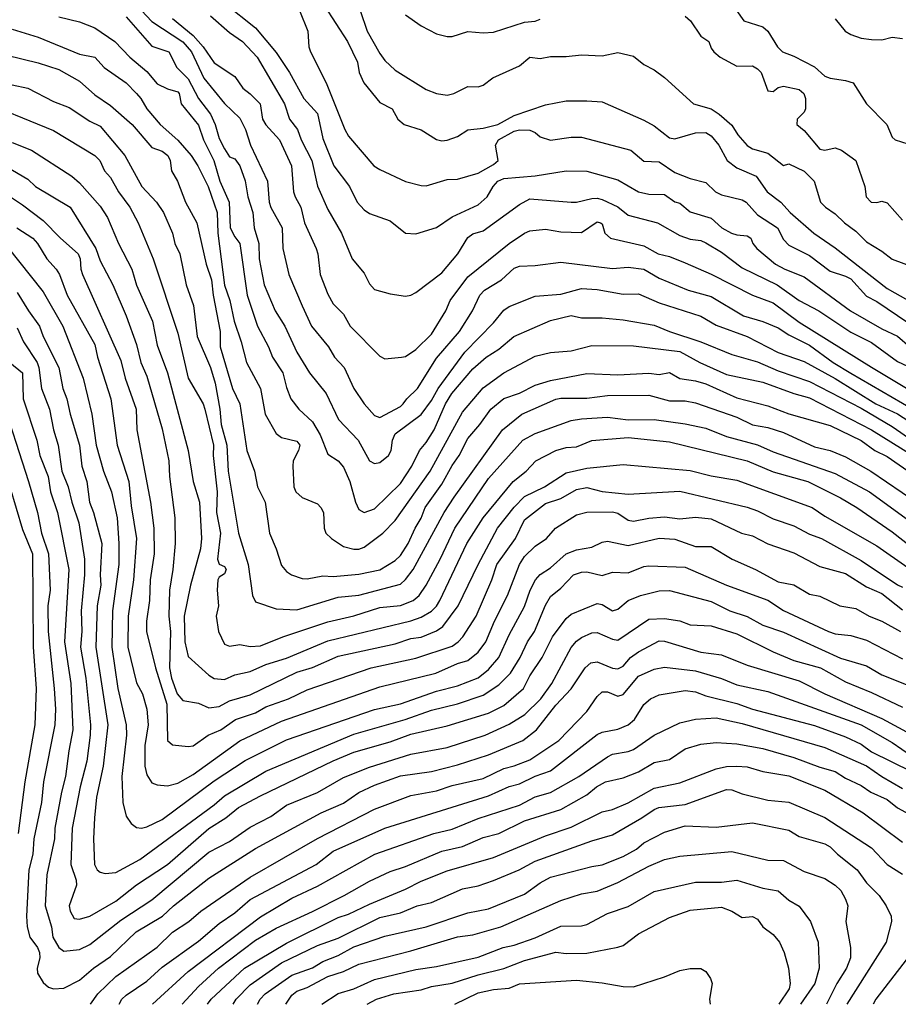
# Model space of a CAD drawing. Header units: metres. Extents: x -46681 to -43747, y -240911 to -237677.
# Tile 391 of 656: x -43875 to -43790, y -240911 to -240815. Entities that reach past the tile are written whole.
import ezdxf

# ---------------------------------------------------------------- set-up
doc = ezdxf.new("R2010")
doc.units = ezdxf.units.M
doc.layers.add('CONTOUR_INDEX', color=1, linetype='Continuous')
doc.layers.add('CONTOUR_INTER', color=3, linetype='Continuous')

msp = doc.modelspace()

# ---------------------------------------------------------------- linework, layer by layer
at = {"layer": 'CONTOUR_INDEX'}
for points, elevation in [([(-43847.838, -240814.52), (-43847.023, -240816.52), (-43846.949, -240818.02), (-43846.77, -240818.52), (-43845.264, -240821.52), (-43843.477, -240826.02), (-43843.095, -240826.649), (-43840.672, -240829.52), (-43840.095, -240829.892), (-43837.595, -240831.025), (-43836.095, -240831.428), (-43835.595, -240831.44), (-43833.595, -240830.854), (-43832.595, -240830.825), (-43830.595, -240830.227), (-43829.095, -240829.384), (-43828.666, -240829.02), (-43828.913, -240827.52), (-43828.621, -240827.02), (-43827.095, -240826.181), (-43826.595, -240826.058), (-43825.595, -240826.076), (-43825.095, -240826.3), (-43824.595, -240826.717), (-43823.595, -240827.051), (-43821.595, -240826.758), (-43820.595, -240826.77), (-43815.839, -240828.02), (-43814.595, -240829.059), (-43813.095, -240829.129), (-43811.595, -240830.177), (-43810.095, -240830.76), (-43808.595, -240831.132), (-43807.67, -240832.02), (-43807.095, -240832.312), (-43805.095, -240832.8), (-43804.697, -240833.02), (-43803.595, -240834.241), (-43801.678, -240835.52), (-43801.095, -240836.643), (-43800.595, -240837.195), (-43798.595, -240838.172), (-43796.595, -240839.686), (-43795.095, -240840.17), (-43794.595, -240840.452), (-43793.095, -240842.117), (-43792.095, -240842.635), (-43787.095, -240846.021)], 90), ([(-43864.595, -240815.127), (-43862.095, -240817.951), (-43860.458, -240818.52), (-43859.701, -240820.02), (-43858.595, -240821.12), (-43857.595, -240823.03), (-43856.446, -240824.52), (-43855.984, -240825.52), (-43855.595, -240826.895), (-43855.095, -240827.88), (-43854.595, -240828.665), (-43854.095, -240828.846), (-43853.595, -240829.519), (-43853.095, -240830.97), (-43852.827, -240832.52), (-43852.357, -240834.02), (-43852.204, -240835.52), (-43851.763, -240837.02), (-43851.734, -240838.52), (-43851.258, -240841.02), (-43850.183, -240843.52), (-43849.244, -240845.02), (-43848.095, -240847.538), (-43846.871, -240849.52), (-43845.258, -240851.52), (-43844.074, -240854.02), (-43842.176, -240856.02), (-43841.095, -240858.023), (-43840.595, -240858.275), (-43840.095, -240858.177), (-43839.26, -240857.52), (-43838.976, -240857.02), (-43838.874, -240856.02), (-43838.595, -240855.419), (-43836.095, -240853.542), (-43835.095, -240852.177), (-43834.444, -240851.02), (-43831.887, -240847.52), (-43829.095, -240844.679), (-43828.095, -240843.474), (-43827.595, -240843.103), (-43825.095, -240842.112), (-43822.595, -240841.926), (-43820.595, -240841.384), (-43819.095, -240841.462), (-43816.595, -240841.906), (-43815.095, -240841.903), (-43813.095, -240842.75), (-43809.095, -240844.048), (-43807.595, -240844.924), (-43804.596, -240846.02), (-43801.595, -240847.544), (-43799.095, -240848.434), (-43796.095, -240850.075), (-43792.181, -240852.52), (-43790.095, -240853.492), (-43783.595, -240857.712)], 95), ([(-43796.095, -240815.321), (-43795.153, -240816.52), (-43794.595, -240816.831), (-43793.595, -240817.2), (-43792.595, -240817.333), (-43791.595, -240817.361), (-43790.595, -240817.102), (-43789.595, -240817.209)], 85), ([(-43879.2, -240823.02), (-43871.595, -240826.109), (-43867.619, -240828.52), (-43867.132, -240829.02), (-43866.673, -240830.02), (-43866.095, -240830.65), (-43865.331, -240832.02), (-43864.222, -240833.52), (-43863.423, -240835.02), (-43861.98, -240838.52), (-43859.595, -240845.675), (-43858.586, -240850.02), (-43857.144, -240852.52), (-43856.98, -240853.02), (-43856.155, -240856.52), (-43856.189, -240857.52), (-43855.805, -240861.02), (-43855.854, -240863.02), (-43855.467, -240865.02), (-43855.748, -240867.52), (-43855.595, -240867.987), (-43855.095, -240868.219), (-43854.911, -240868.52), (-43855.095, -240868.924), (-43855.595, -240869.255), (-43855.722, -240869.52), (-43855.805, -240870.52), (-43855.658, -240872.02), (-43855.89, -240873.02), (-43855.66, -240874.52), (-43855.095, -240875.716), (-43854.595, -240875.927), (-43853.595, -240875.766), (-43852.595, -240875.964), (-43851.595, -240875.888), (-43849.452, -240875.02), (-43845.095, -240873.585), (-43842.595, -240872.995), (-43840.095, -240872.175), (-43838.095, -240872.011), (-43836.861, -240871.52), (-43836.279, -240871.02), (-43835.602, -240870.02), (-43834.258, -240867.52), (-43832.843, -240864.52), (-43829.595, -240859.734), (-43826.26, -240856.02), (-43825.095, -240855.38), (-43821.595, -240854.138), (-43820.595, -240853.957), (-43818.095, -240853.79), (-43816.095, -240854.053), (-43813.595, -240854.014), (-43810.595, -240854.443), (-43808.595, -240854.866), (-43806.595, -240855.665), (-43803.595, -240856.486), (-43802.095, -240857.142), (-43796.095, -240859.246), (-43792.8, -240861.02), (-43788.671, -240864.02)], 100), ([(-43876.095, -240837.293), (-43872.595, -240841.679), (-43870.707, -240845.02), (-43868.727, -240850.02), (-43867.901, -240853.52), (-43867.475, -240856.52), (-43866.771, -240859.02), (-43865.995, -240861.02), (-43865.464, -240863.52), (-43865.283, -240866.02), (-43865.303, -240868.02), (-43865.912, -240872.52), (-43865.961, -240876.02), (-43865.384, -240880.02), (-43864.568, -240883.52), (-43864.549, -240884.52), (-43864.987, -240888.52), (-43864.919, -240891.02), (-43864.595, -240892.333), (-43864.095, -240893.044), (-43863.595, -240893.429), (-43863.095, -240893.52), (-43862.595, -240893.391), (-43861.095, -240892.667), (-43856.095, -240888.935), (-43853.095, -240886.964), (-43849.095, -240884.979), (-43840.595, -240882.033), (-43838.095, -240881.494), (-43834.595, -240880.279), (-43832.595, -240879.764), (-43830.595, -240878.976), (-43829.595, -240878.175), (-43828.573, -240877.02), (-43827.595, -240874.838), (-43826.095, -240872.099), (-43825.577, -240870.52), (-43825.054, -240869.52), (-43824.595, -240868.995), (-43823.595, -240868.355), (-43822.095, -240866.99), (-43821.095, -240866.631), (-43819.595, -240866.373), (-43818.595, -240865.866), (-43818.095, -240865.773), (-43816.095, -240866.205), (-43813.095, -240865.481), (-43811.595, -240865.596), (-43809.595, -240866.3), (-43808.095, -240866.286), (-43806.059, -240867.52), (-43803.803, -240868.52), (-43801.595, -240869.714), (-43800.095, -240870.005), (-43798.595, -240870.892), (-43797.595, -240871.081), (-43795.651, -240872.02), (-43794.095, -240872.296), (-43792.815, -240873.02), (-43791.595, -240873.506), (-43789.797, -240874.52)], 105), ([(-43875.815, -240860.52), (-43874.595, -240864.666), (-43873.644, -240867.02), (-43873.564, -240876.02), (-43873.289, -240880.02), (-43873.418, -240883.52), (-43874.383, -240889.02), (-43875.012, -240894.02)], 110), ([(-43868.036, -240910.52), (-43867.33, -240909.52), (-43865.595, -240907.836), (-43861.595, -240904.994), (-43860.095, -240903.553), (-43858.544, -240902.52), (-43857.363, -240901.52), (-43852.595, -240898.222), (-43846.095, -240894.509), (-43840.595, -240891.679), (-43837.095, -240890.338), (-43834.595, -240889.892), (-43833.095, -240889.369), (-43830.095, -240888.701), (-43828.095, -240887.738), (-43827.095, -240887.498), (-43825.595, -240886.918), (-43822.803, -240885.02), (-43820.095, -240882.249), (-43819.095, -240880.78), (-43818.595, -240880.344), (-43818.095, -240880.339), (-43817.095, -240880.746), (-43816.595, -240880.593), (-43815.095, -240878.809), (-43813.595, -240878.138), (-43812.595, -240877.961), (-43809.595, -240878.303), (-43807.095, -240879.054), (-43805.595, -240879.646), (-43802.595, -240880.289), (-43793.594, -240883.52), (-43790.595, -240885.233), (-43788.723, -240886.52)], 110), ([(-43854.252, -240910.52), (-43853.947, -240910.02), (-43852.595, -240908.653), (-43849.595, -240906.527), (-43846.095, -240904.835), (-43844.095, -240904.124), (-43840.095, -240902.127), (-43838.095, -240901.69), (-43836.492, -240901.02), (-43835.095, -240900.67), (-43832.095, -240899.368), (-43830.595, -240899.066), (-43829.095, -240898.563), (-43826.621, -240897.52), (-43825.095, -240896.701), (-43819.595, -240894.731), (-43817.595, -240894.156), (-43814.775, -240892.52), (-43813.595, -240891.686), (-43813.147, -240891.52), (-43810.595, -240891.221), (-43806.595, -240889.76), (-43806.095, -240889.787), (-43805.095, -240890.196), (-43802.595, -240890.808), (-43800.595, -240890.979), (-43797.095, -240892.481), (-43792.595, -240895.396), (-43791.095, -240896.999), (-43789.595, -240897.953)], 115), ([(-43788.706, -240905.52), (-43792.167, -240910.02), (-43792.433, -240910.52)], 115), ([(-43832.833, -240910.52), (-43830.595, -240909.396), (-43829.095, -240909.077), (-43827.595, -240908.952), (-43826.595, -240908.558), (-43821.095, -240908.186), (-43818.595, -240908.444), (-43816.595, -240908.809), (-43815.595, -240908.816), (-43812.595, -240907.869), (-43811.095, -240907.248), (-43810.095, -240907.053), (-43809.095, -240907.069), (-43808.595, -240907.351), (-43808.158, -240908.02), (-43807.978, -240908.52), (-43808.254, -240910.02), (-43808.176, -240910.52)], 120)]:
    msp.add_lwpolyline(points, dxfattribs=dict(at, elevation=elevation))
at = {"layer": 'CONTOUR_INTER'}
for points, elevation in [([(-43863.595, -240814.004), (-43862.095, -240815.585), (-43859.095, -240817.542), (-43858.273, -240818.52), (-43857.095, -240821.069), (-43855.095, -240823.508), (-43853.595, -240824.916), (-43853.066, -240826.02), (-43852.571, -240827.52), (-43850.928, -240831.02), (-43850.774, -240833.02), (-43850.595, -240833.559), (-43849.514, -240835.52), (-43849.46, -240837.52), (-43848.861, -240840.02), (-43847.595, -240843.052), (-43846.67, -240845.02), (-43845.028, -240847.02), (-43844.459, -240848.02), (-43843.52, -240849.02), (-43842.588, -240851.02), (-43841.595, -240852.506), (-43840.595, -240853.635), (-43840.095, -240853.821), (-43838.095, -240852.774), (-43837.829, -240852.52), (-43837.482, -240852.02), (-43836.454, -240851.02), (-43834.595, -240848.097), (-43832.398, -240845.52), (-43831.146, -240843.52), (-43830.414, -240842.02), (-43829.986, -240841.52), (-43828.346, -240840.52), (-43827.095, -240839.394), (-43826.595, -240839.204), (-43825.095, -240839.161), (-43822.595, -240838.817), (-43817.595, -240839.449), (-43816.095, -240839.308), (-43814.595, -240839.517), (-43813.095, -240840.376), (-43810.31, -240841.52), (-43808.095, -240842.135), (-43804.946, -240844.02), (-43803.095, -240844.546), (-43801.595, -240845.16), (-43800.595, -240845.834), (-43798.595, -240846.862), (-43796.283, -240848.52), (-43794.595, -240849.558), (-43785.595, -240854.775)], 94), ([(-43855.095, -240813.818), (-43852.095, -240816.184), (-43850.095, -240818.574), (-43848.816, -240820.52), (-43847.434, -240823.02), (-43846.095, -240824.474), (-43845.595, -240826.884), (-43844.513, -240829.52), (-43843.013, -240831.52), (-43842.281, -240833.02), (-43841.595, -240833.771), (-43841.095, -240834.115), (-43839.095, -240834.839), (-43837.595, -240836.014), (-43836.595, -240836.105), (-43834.595, -240835.484), (-43833.095, -240834.441), (-43830.595, -240833.293), (-43829.721, -240832.52), (-43829.15, -240831.52), (-43828.699, -240831.02), (-43828.095, -240830.737), (-43825.095, -240830.489), (-43822.095, -240830.003), (-43820.095, -240830.049), (-43817.095, -240830.888), (-43815.095, -240832.046), (-43814.095, -240832.269), (-43812.595, -240832.303), (-43811.595, -240832.999), (-43811.095, -240833.141), (-43810.095, -240833.971), (-43808.095, -240834.575), (-43807.04, -240835.52), (-43806.124, -240836.02), (-43805.595, -240836.195), (-43804.595, -240836.28), (-43804.24, -240836.52), (-43804.073, -240837.02), (-43803.68, -240837.52), (-43801.883, -240839.02), (-43800.971, -240839.52), (-43799.095, -240840.235), (-43794.631, -240843.52), (-43791.595, -240845.253), (-43790.095, -240845.965), (-43788.893, -240847.02)], 91), ([(-43845.46, -240814.02), (-43843.191, -240817.52), (-43842.243, -240819.52), (-43842.066, -240820.52), (-43841.624, -240821.52), (-43840.095, -240823.39), (-43838.88, -240824.02), (-43838.334, -240825.02), (-43837.728, -240825.52), (-43836.095, -240826.047), (-43834.595, -240826.981), (-43834.095, -240827.102), (-43833.595, -240827.049), (-43832.595, -240826.686), (-43831.595, -240826.053), (-43830.095, -240825.887), (-43828.685, -240825.52), (-43827.095, -240824.665), (-43824.095, -240823.623), (-43822.095, -240823.253), (-43820.095, -240823.256), (-43818.595, -240823.354), (-43814.595, -240825.099), (-43813.595, -240825.647), (-43812.095, -240826.815), (-43811.595, -240826.928), (-43809.595, -240826.328), (-43808.595, -240826.306), (-43808.095, -240826.634), (-43807.33, -240827.52), (-43806.539, -240829.02), (-43805.595, -240829.702), (-43803.72, -240830.52), (-43802.672, -240832.02), (-43801.362, -240833.02), (-43800.452, -240834.02), (-43798.167, -240836.02), (-43796.095, -240837.438), (-43791.095, -240841.365), (-43785.095, -240844.745)], 89), ([(-43856.425, -240815.02), (-43854.595, -240816.639), (-43853.361, -240817.52), (-43851.936, -240819.02), (-43849.298, -240823.52), (-43848.809, -240825.02), (-43848.029, -240826.02), (-43847.682, -240827.02), (-43846.642, -240829.02), (-43846.095, -240831.487), (-43845.095, -240833.747), (-43843.776, -240836.02), (-43842.74, -240838.52), (-43841.595, -240839.89), (-43841.095, -240840.934), (-43840.595, -240841.454), (-43839.095, -240841.902), (-43837.595, -240842.109), (-43837.095, -240842.03), (-43836.595, -240841.766), (-43834.095, -240839.87), (-43832.565, -240838.02), (-43831.595, -240836.455), (-43831.095, -240836.107), (-43830.095, -240835.801), (-43826.595, -240833.264), (-43825.595, -240832.727), (-43821.595, -240833.033), (-43821.095, -240833.035), (-43819.595, -240832.675), (-43819.095, -240832.637), (-43818.595, -240832.777), (-43817.095, -240833.492), (-43816.095, -240834.273), (-43813.264, -240835.02), (-43811.095, -240836.257), (-43810.095, -240836.594), (-43809.095, -240836.727), (-43808.595, -240836.977), (-43807.095, -240837.856), (-43805.095, -240839.389), (-43801.692, -240841.02), (-43799.595, -240842.526), (-43797.688, -240843.52), (-43794.595, -240845.58), (-43792.595, -240846.592), (-43790.095, -240848.409), (-43788.095, -240849.369)], 92), ([(-43841.988, -240814.52), (-43841.291, -240816.52), (-43840.095, -240818.672), (-43839.595, -240819.343), (-43838.595, -240820.282), (-43835.595, -240822.143), (-43834.595, -240822.547), (-43833.595, -240822.704), (-43832.923, -240822.52), (-43831.595, -240821.856), (-43830.595, -240821.906), (-43830.095, -240821.74), (-43829.157, -240821.02), (-43826.595, -240819.858), (-43825.595, -240819.028), (-43824.595, -240819.155), (-43823.595, -240818.976), (-43822.095, -240818.971), (-43820.595, -240818.799), (-43818.595, -240818.882), (-43817.095, -240818.583), (-43815.595, -240818.92), (-43814.595, -240819.749), (-43813.595, -240820.257), (-43812.595, -240820.981), (-43809.803, -240823.52), (-43808.095, -240824.008), (-43807.306, -240824.52), (-43806.095, -240825.586), (-43805.491, -240826.52), (-43804.595, -240827.574), (-43804.095, -240827.895), (-43802.595, -240828.287), (-43801.095, -240829.483), (-43800.595, -240829.327), (-43799.095, -240830.045), (-43798.142, -240831.02), (-43797.514, -240833.02), (-43797.047, -240833.52), (-43796.095, -240834.147), (-43795.205, -240835.02), (-43794.095, -240835.845), (-43793.095, -240836.878), (-43791.595, -240837.766), (-43790.595, -240838.555), (-43788.595, -240839.278)], 88), ([(-43837.595, -240814.948), (-43836.095, -240815.985), (-43834.595, -240816.784), (-43833.595, -240817.035), (-43833.095, -240817.034), (-43831.595, -240816.562), (-43830.095, -240816.682), (-43829.095, -240816.611), (-43826.095, -240815.66), (-43825.095, -240815.535), (-43824.595, -240815.349)], 87), ([(-43810.595, -240815.068), (-43810.074, -240815.52), (-43809.095, -240816.99), (-43808.308, -240817.52), (-43808.095, -240818.147), (-43807.823, -240818.52), (-43807.209, -240819.02), (-43805.595, -240819.911), (-43804.095, -240819.853), (-43803.595, -240820.137), (-43803.244, -240820.52), (-43802.595, -240822.286), (-43802.095, -240822.351), (-43801.595, -240821.947), (-43801.095, -240821.827), (-43799.595, -240822.142), (-43799.127, -240822.52), (-43798.969, -240823.02), (-43798.968, -240824.02), (-43799.095, -240824.348), (-43799.768, -240825.02), (-43799.795, -240825.52), (-43799.095, -240826.097), (-43797.595, -240827.914), (-43797.095, -240828.023), (-43796.095, -240827.783), (-43795.506, -240828.02), (-43794.115, -240829.02), (-43793.247, -240831.52), (-43793.1, -240832.52), (-43792.64, -240833.02), (-43792.095, -240833.069), (-43791.595, -240832.952), (-43791.095, -240833.102), (-43789.595, -240834.771)], 87), ([(-43805.626, -240814.52), (-43804.931, -240815.52), (-43803.095, -240816.108), (-43802.595, -240816.517), (-43801.687, -240818.02), (-43801.197, -240818.52), (-43800.095, -240818.941), (-43798.095, -240819.969), (-43797.095, -240820.875), (-43796.595, -240821.055), (-43795.095, -240821.265), (-43794.379, -240821.52), (-43793.091, -240823.52), (-43791.124, -240825.52), (-43790.595, -240826.739), (-43790.297, -240827.02), (-43789.095, -240827.4)], 86), ([(-43871.095, -240815.137), (-43869.095, -240815.622), (-43867.595, -240816.199), (-43865.675, -240817.52), (-43864.215, -240819.02), (-43862.595, -240820.411), (-43861.595, -240821.586), (-43860.595, -240822.099), (-43859.595, -240822.363), (-43859.469, -240822.52), (-43859.28, -240823.52), (-43857.595, -240825.579), (-43857.105, -240827.02), (-43856.113, -240829.02), (-43855.545, -240831.02), (-43854.62, -240833.02), (-43854.54, -240835.52), (-43854.095, -240836.385), (-43853.59, -240837.02), (-43852.888, -240842.02), (-43851.888, -240845.02), (-43850.832, -240847.02), (-43850.451, -240848.02), (-43849.448, -240849.52), (-43849.095, -240850.932), (-43848.662, -240852.02), (-43847.893, -240853.02), (-43846.595, -240854.266), (-43845.853, -240855.52), (-43845.095, -240857.368), (-43844.095, -240858.017), (-43843.595, -240858.628), (-43842.968, -240860.02), (-43842.419, -240862.02), (-43842.095, -240862.719), (-43841.595, -240863.004), (-43840.595, -240862.648), (-43838.095, -240860.209), (-43836.996, -240858.52), (-43836.257, -240857.02), (-43835.595, -240856.259), (-43834.825, -240855.02), (-43833.729, -240852.52), (-43833.117, -240851.52), (-43831.095, -240849.145), (-43829.815, -240848.02), (-43828.595, -240847.238), (-43827.142, -240846.02), (-43823.595, -240844.461), (-43821.595, -240843.986), (-43820.595, -240844.201), (-43818.595, -240844.212), (-43816.595, -240844.409), (-43813.595, -240844.907), (-43812.095, -240845.54), (-43809.095, -240846.517), (-43806.095, -240847.759), (-43803.595, -240848.459), (-43801.595, -240849.334), (-43798.595, -240850.348), (-43793.595, -240852.948), (-43790.595, -240854.706), (-43786.595, -240857.476)], 96), ([(-43860.095, -240815.28), (-43858.095, -240816.937), (-43857.133, -240818.02), (-43856.095, -240819.582), (-43854.095, -240820.878), (-43853.324, -240822.02), (-43852.595, -240822.558), (-43851.634, -240823.52), (-43851.425, -240825.02), (-43851.095, -240825.551), (-43849.773, -240827.02), (-43848.614, -240829.52), (-43848.412, -240832.02), (-43848.274, -240832.52), (-43847.725, -240833.52), (-43847.352, -240835.02), (-43846.239, -240837.52), (-43846.076, -240838.02), (-43845.836, -240840.02), (-43845.095, -240841.933), (-43844.595, -240842.854), (-43843.595, -240843.868), (-43842.946, -240845.02), (-43840.095, -240847.923), (-43839.595, -240848.156), (-43837.978, -240848.02), (-43837.595, -240847.928), (-43836.595, -240847.25), (-43835.095, -240845.781), (-43833.719, -240843.52), (-43833.296, -240842.52), (-43831.595, -240840.231), (-43827.595, -240837.02), (-43826.101, -240836.02), (-43825.595, -240835.81), (-43824.095, -240835.645), (-43822.595, -240835.913), (-43820.595, -240835.959), (-43819.095, -240834.942), (-43818.773, -240835.02), (-43818.595, -240835.124), (-43818.358, -240836.02), (-43817.796, -240836.52), (-43814.595, -240837.254), (-43813.216, -240838.02), (-43812.095, -240838.281), (-43810.595, -240838.886), (-43808.095, -240839.99), (-43804.095, -240842.005), (-43802.095, -240842.763), (-43799.595, -240844.621), (-43792.595, -240848.956), (-43787.595, -240851.969)], 93), ([(-43875.595, -240816.315), (-43873.095, -240817.098), (-43869.095, -240818.725), (-43867.595, -240819.033), (-43866.703, -240820.02), (-43864.595, -240821.491), (-43863.595, -240822.541), (-43863.158, -240823.02), (-43862.595, -240824.023), (-43861.29, -240825.52), (-43859.595, -240827.028), (-43858.29, -240828.52), (-43857.66, -240829.52), (-43856.676, -240831.52), (-43855.808, -240834.02), (-43855.718, -240836.02), (-43855.095, -240841.056), (-43854.564, -240842.52), (-43854.163, -240844.52), (-43853.467, -240846.52), (-43852.948, -240848.52), (-43851.622, -240851.02), (-43851.172, -240853.52), (-43850.095, -240855.372), (-43849.595, -240855.751), (-43848.095, -240856.132), (-43847.816, -240856.52), (-43847.927, -240857.02), (-43848.439, -240858.02), (-43848.482, -240858.52), (-43848.388, -240860.52), (-43848.181, -240861.02), (-43847.595, -240861.566), (-43846.095, -240862.185), (-43845.79, -240862.52), (-43845.533, -240863.02), (-43845.463, -240864.52), (-43845.284, -240865.02), (-43844.758, -240865.52), (-43843.595, -240866.299), (-43842.595, -240866.556), (-43842.095, -240866.546), (-43841.595, -240866.369), (-43839.795, -240865.02), (-43838.595, -240863.794), (-43835.23, -240859.02), (-43832.095, -240853.309), (-43830.095, -240850.956), (-43828.095, -240849.518), (-43825.095, -240847.904), (-43823.595, -240847.571), (-43821.595, -240847.392), (-43819.595, -240846.876), (-43815.595, -240846.902), (-43811.095, -240847.457), (-43809.177, -240848.52), (-43806.595, -240849.682), (-43803.095, -240850.428), (-43800.095, -240851.523), (-43798.595, -240851.924), (-43792.595, -240855.031), (-43788.6, -240857.52)], 97), ([(-43876.095, -240818.826), (-43873.095, -240819.558), (-43871.095, -240820.213), (-43869.095, -240821.346), (-43867.595, -240822.666), (-43866.095, -240823.685), (-43864.004, -240825.52), (-43862.095, -240827.756), (-43861.095, -240828.12), (-43860.549, -240828.52), (-43860.333, -240829.02), (-43860.215, -240830.02), (-43859.615, -240831.02), (-43858.836, -240833.02), (-43857.745, -240835.02), (-43856.844, -240839.02), (-43856.339, -240840.52), (-43856.169, -240842.02), (-43855.492, -240845.52), (-43855.493, -240847.02), (-43854.307, -240851.02), (-43853.589, -240852.52), (-43852.924, -240857.02), (-43852.187, -240859.02), (-43851.895, -240860.52), (-43851.141, -240862.02), (-43850.749, -240865.02), (-43850.09, -240866.52), (-43849.595, -240868.126), (-43849.095, -240868.713), (-43848.621, -240869.02), (-43847.595, -240869.371), (-43847.095, -240869.406), (-43845.595, -240869.13), (-43844.595, -240869.207), (-43842.095, -240868.953), (-43840.095, -240868.536), (-43838.595, -240867.632), (-43838.095, -240867.156), (-43837.358, -240866.02), (-43836.681, -240864.52), (-43836.095, -240863.564), (-43835.709, -240862.52), (-43834.095, -240860.288), (-43833.095, -240858.476), (-43832.423, -240857.52), (-43831.595, -240855.86), (-43830.436, -240854.52), (-43829.377, -240853.02), (-43828.095, -240851.993), (-43826.595, -240851.475), (-43825.095, -240850.723), (-43823.595, -240850.256), (-43820.095, -240849.597), (-43817.095, -240849.708), (-43814.095, -240849.561), (-43813.095, -240849.683), (-43812.095, -240849.486), (-43811.095, -240850.062), (-43809.595, -240850.291), (-43808.595, -240850.59), (-43805.595, -240851.947), (-43802.595, -240852.703), (-43800.595, -240853.488), (-43796.595, -240854.619), (-43793.595, -240856.048), (-43792.279, -240857.02), (-43791.095, -240857.603), (-43786.859, -240860.52)], 98), ([(-43875.595, -240821.691), (-43874.095, -240822.007), (-43871.595, -240823.321), (-43870.095, -240823.874), (-43868.095, -240825.208), (-43867.095, -240825.678), (-43864.707, -240828.52), (-43863.063, -240831.52), (-43861.659, -240833.02), (-43860.981, -240834.02), (-43860.102, -240836.02), (-43859.894, -240837.02), (-43859.405, -240838.02), (-43858.786, -240841.02), (-43858.086, -240843.02), (-43857.74, -240846.02), (-43856.447, -240849.02), (-43855.996, -240850.52), (-43855.535, -240853.02), (-43855.412, -240854.52), (-43854.844, -240856.52), (-43854.738, -240859.02), (-43853.738, -240865.02), (-43852.789, -240868.02), (-43852.366, -240871.02), (-43852.095, -240871.653), (-43850.095, -240872.331), (-43848.095, -240872.398), (-43844.095, -240871.199), (-43842.095, -240870.988), (-43838.095, -240869.934), (-43837.595, -240869.497), (-43836.854, -240868.52), (-43833.859, -240863.02), (-43832.906, -240861.52), (-43828.234, -240855.02), (-43826.362, -240853.52), (-43823.095, -240852.075), (-43822.595, -240851.958), (-43820.095, -240851.959), (-43818.095, -240851.716), (-43814.095, -240851.671), (-43812.095, -240852.212), (-43810.595, -240852.217), (-43809.595, -240852.408), (-43805.595, -240853.786), (-43804.095, -240854.532), (-43802.595, -240854.814), (-43801.095, -240855.297), (-43798.095, -240856.654), (-43796.595, -240857.02), (-43795.095, -240857.62), (-43792.653, -240859.02), (-43786.595, -240863.129)], 99), ([(-43875.595, -240827.256), (-43873.729, -240828.02), (-43869.827, -240830.52), (-43869.095, -240831.16), (-43867.095, -240833.43), (-43866.389, -240834.52), (-43865.325, -240837.02), (-43864.031, -240839.52), (-43863.595, -240841.05), (-43862.025, -240844.52), (-43861.595, -240846.833), (-43860.589, -240849.52), (-43858.589, -240857.02), (-43858.095, -240860.017), (-43857.495, -240862.02), (-43857.305, -240865.52), (-43857.404, -240866.52), (-43858.379, -240870.02), (-43858.971, -240873.02), (-43858.916, -240875.52), (-43858.595, -240876.912), (-43856.595, -240878.714), (-43856.095, -240879.041), (-43855.095, -240879.156), (-43854.095, -240878.693), (-43852.595, -240878.364), (-43851.095, -240877.691), (-43849.095, -240877.069), (-43845.095, -240875.398), (-43837.095, -240873.475), (-43836.095, -240873.125), (-43835.095, -240872.555), (-43834.595, -240872.051), (-43834.284, -240871.52), (-43831.664, -240866.02), (-43830.104, -240863.52), (-43827.216, -240860.02), (-43825.953, -240859.02), (-43825.014, -240858.02), (-43823.095, -240857.009), (-43822.095, -240856.717), (-43821.095, -240856.663), (-43819.595, -240856.061), (-43816.095, -240855.76), (-43812.095, -240856.183), (-43804.595, -240858.021), (-43802.095, -240859.074), (-43798.733, -240860.02), (-43795.595, -240861.585), (-43794.024, -240862.52), (-43790.595, -240864.886), (-43787.225, -240867.52)], 101), ([(-43876.095, -240829.629), (-43874.095, -240830.814), (-43873.35, -240831.52), (-43870.006, -240833.52), (-43867.509, -240837.52), (-43867.095, -240838.696), (-43865.883, -240841.02), (-43864.573, -240844.02), (-43863.595, -240846.782), (-43863.168, -240848.52), (-43862.595, -240849.855), (-43861.095, -240854.913), (-43860.476, -240858.02), (-43860.412, -240859.52), (-43859.876, -240863.52), (-43859.849, -240866.02), (-43860.063, -240868.52), (-43860.406, -240870.52), (-43860.472, -240873.02), (-43860.294, -240874.52), (-43860.409, -240878.02), (-43860.19, -240879.02), (-43859.652, -240880.52), (-43859.095, -240881.169), (-43857.595, -240881.438), (-43856.595, -240881.894), (-43855.595, -240881.758), (-43854.595, -240881.217), (-43852.595, -240880.615), (-43848.095, -240878.442), (-43846.595, -240877.972), (-43844.095, -240876.886), (-43838.595, -240875.705), (-43837.095, -240875.196), (-43836.095, -240875.051), (-43834.595, -240874.434), (-43833.991, -240874.02), (-43832.526, -240872.02), (-43830.595, -240868.038), (-43828.706, -240864.52), (-43827.095, -240862.482), (-43826.095, -240861.475), (-43824.191, -240860.52), (-43822.095, -240859.176), (-43820.095, -240858.732), (-43816.595, -240858.362), (-43810.095, -240858.954), (-43808.095, -240859.455), (-43805.595, -240859.893), (-43798.336, -240862.52), (-43797.095, -240863.359), (-43792.095, -240866.22), (-43789.095, -240868.33)], 102), ([(-43878.595, -240830.657), (-43874.595, -240833.28), (-43872.595, -240834.803), (-43870.916, -240836.52), (-43869.21, -240838.02), (-43869.017, -240838.52), (-43868.975, -240839.52), (-43868.788, -240840.02), (-43865.095, -240848.334), (-43864.679, -240850.02), (-43863.602, -240853.02), (-43863.556, -240855.02), (-43862.225, -240862.02), (-43861.904, -240864.52), (-43861.89, -240867.02), (-43862.26, -240869.52), (-43862.313, -240871.52), (-43862.611, -240873.52), (-43862.623, -240874.52), (-43861.744, -240878.02), (-43860.668, -240881.52), (-43860.605, -240885.02), (-43860.095, -240885.453), (-43858.595, -240885.614), (-43858.095, -240885.554), (-43856.664, -240884.52), (-43855.423, -240884.02), (-43854.02, -240883.02), (-43852.095, -240882.365), (-43851.095, -240881.777), (-43848.918, -240881.02), (-43847.095, -240880.155), (-43840.914, -240878.02), (-43836.595, -240877.077), (-43833.095, -240875.917), (-43832.507, -240875.52), (-43832.067, -240875.02), (-43830.766, -240873.02), (-43829.251, -240869.52), (-43828.771, -240868.02), (-43826.976, -240865.52), (-43826.095, -240863.716), (-43824.095, -240862.152), (-43822.595, -240861.648), (-43821.095, -240860.782), (-43820.095, -240860.611), (-43818.595, -240860.995), (-43816.095, -240861.234), (-43811.095, -240860.953), (-43804.595, -240862.486), (-43803.595, -240862.849), (-43802.095, -240863.639), (-43800.095, -240864.3), (-43798.595, -240865.091), (-43797.419, -240865.52), (-43793.595, -240867.645), (-43790.095, -240870), (-43789.595, -240870.235)], 103), ([(-43875.135, -240835.52), (-43873.595, -240836.501), (-43873.147, -240837.02), (-43872.247, -240838.52), (-43871.329, -240839.52), (-43871.019, -240840.02), (-43870.285, -240842.02), (-43867.595, -240846.779), (-43867.349, -240848.02), (-43866.052, -240852.02), (-43865.462, -240856.52), (-43864.332, -240860.02), (-43864.095, -240862.359), (-43863.582, -240865.52), (-43863.876, -240869.52), (-43864.396, -240873.02), (-43864.41, -240876.02), (-43863.595, -240879.453), (-43863.015, -240880.52), (-43862.59, -240882.02), (-43862.46, -240883.52), (-43862.766, -240885.52), (-43862.788, -240887.52), (-43862.595, -240888.367), (-43862.095, -240889.118), (-43861.595, -240889.318), (-43860.595, -240889.421), (-43859.595, -240889.166), (-43858.095, -240888.307), (-43853.595, -240885.077), (-43849.595, -240883.165), (-43840.095, -240879.866), (-43834.681, -240878.52), (-43832.595, -240877.607), (-43831.595, -240877.316), (-43830.595, -240876.515), (-43829.854, -240875.52), (-43829.019, -240873.52), (-43827.749, -240871.02), (-43826.595, -240868.046), (-43826.095, -240867.249), (-43825.095, -240866.277), (-43823.988, -240865.52), (-43823.12, -240864.52), (-43821.095, -240863.221), (-43820.095, -240862.984), (-43817.595, -240862.948), (-43817.095, -240863.06), (-43816.095, -240863.756), (-43815.595, -240863.833), (-43814.095, -240863.547), (-43812.595, -240863.425), (-43811.095, -240863.611), (-43809.595, -240863.462), (-43808.095, -240863.637), (-43805.148, -240865.02), (-43804.095, -240865.263), (-43802.595, -240866.031), (-43800.095, -240866.895), (-43797.595, -240868.229), (-43795.095, -240868.909), (-43793.095, -240870.198), (-43791.595, -240870.843), (-43789.595, -240872.415)], 104), ([(-43875.095, -240841.749), (-43874.029, -240843.52), (-43872.939, -240845.02), (-43872.603, -240846.02), (-43871.089, -240849.02), (-43870.692, -240851.02), (-43870.314, -240852.02), (-43869.987, -240853.52), (-43869.082, -240856.52), (-43868.858, -240858.52), (-43868.392, -240860.02), (-43868.139, -240862.02), (-43867.728, -240863.02), (-43866.943, -240866.02), (-43867.092, -240869.02), (-43867.025, -240870.02), (-43867.389, -240872.02), (-43867.519, -240876.02), (-43866.35, -240883.52), (-43866.817, -240887.52), (-43867.431, -240890.52), (-43867.653, -240892.52), (-43867.746, -240894.52), (-43867.636, -240897.02), (-43867.375, -240897.52), (-43867.095, -240897.746), (-43866.595, -240897.883), (-43865.595, -240897.793), (-43863.26, -240896.52), (-43856.095, -240891.255), (-43855.095, -240890.389), (-43851.095, -240887.994), (-43842.595, -240884.41), (-43837.631, -240883.02), (-43835.095, -240882.114), (-43832.595, -240881.507), (-43830.095, -240880.647), (-43828.595, -240879.658), (-43827.449, -240878.52), (-43826.539, -240877.02), (-43825.83, -240875.52), (-43825.157, -240874.52), (-43824.095, -240871.975), (-43823.595, -240871.121), (-43822.595, -240870.323), (-43821.381, -240869.02), (-43820.595, -240868.766), (-43820.095, -240868.741), (-43818.595, -240869.109), (-43817.595, -240868.76), (-43816.095, -240868.849), (-43814.595, -240868.24), (-43814.095, -240868.153), (-43810.595, -240868.288), (-43806.595, -240870.025), (-43802.595, -240871.473), (-43801.095, -240872.462), (-43796.739, -240874.52), (-43796.095, -240874.728), (-43794.595, -240874.883), (-43793.095, -240875.331), (-43789.595, -240877.149)], 106), ([(-43875.095, -240845.172), (-43874.511, -240846.52), (-43873.191, -240848.52), (-43873.005, -240849.02), (-43872.743, -240851.02), (-43871.981, -240853.02), (-43871.594, -240855.02), (-43871.145, -240856.52), (-43870.782, -240859.02), (-43870.171, -240860.52), (-43869.825, -240862.02), (-43869.164, -240864.02), (-43868.62, -240867.52), (-43868.604, -240869.02), (-43868.912, -240872.52), (-43868.86, -240874.52), (-43868.997, -240876.02), (-43868.471, -240879.02), (-43868.028, -240883.52), (-43868.043, -240884.52), (-43868.382, -240887.02), (-43869.015, -240889.52), (-43869.812, -240893.52), (-43869.937, -240897.02), (-43869.418, -240898.52), (-43869.384, -240899.02), (-43870.091, -240901.02), (-43869.993, -240901.52), (-43869.595, -240902.23), (-43869.095, -240902.295), (-43868.095, -240901.99), (-43865.595, -240900.55), (-43863.595, -240898.964), (-43860.595, -240897.022), (-43856.595, -240893.552), (-43854.944, -240892.52), (-43853.741, -240891.52), (-43851.595, -240890.386), (-43844.595, -240886.996), (-43842.595, -240886.148), (-43839.095, -240885.152), (-43837.095, -240884.429), (-43833.595, -240883.624), (-43829.595, -240882.38), (-43828.095, -240881.663), (-43826.214, -240880.02), (-43825.595, -240878.781), (-43824.396, -240877.02), (-43823.416, -240875.02), (-43822.095, -240873.24), (-43821.595, -240872.83), (-43819.095, -240871.791), (-43818.595, -240871.902), (-43817.595, -240872.518), (-43817.095, -240872.349), (-43816.095, -240871.524), (-43814.918, -240871.02), (-43813.095, -240870.566), (-43812.095, -240870.538), (-43808.095, -240871.597), (-43806.263, -240872.52), (-43804.595, -240873.067), (-43803.095, -240873.9), (-43801.095, -240874.586), (-43795.595, -240877.075), (-43793.095, -240877.837), (-43791.595, -240878.696), (-43789.095, -240879.683)], 107), ([(-43875.814, -240848.52), (-43874.6, -240849.52), (-43874.528, -240852.02), (-43873.196, -240856.02), (-43872.916, -240857.52), (-43872.123, -240859.52), (-43871.884, -240861.02), (-43871.201, -240863.02), (-43870.127, -240868.52), (-43870.536, -240875.52), (-43869.911, -240879.52), (-43869.722, -240884.02), (-43870.119, -240886.02), (-43870.431, -240888.52), (-43870.837, -240890.02), (-43871.465, -240893.52), (-43871.517, -240894.52), (-43872.241, -240898.02), (-43872.395, -240901.02), (-43871.806, -240903.02), (-43871.667, -240904.02), (-43871.095, -240905.027), (-43870.595, -240905.39), (-43869.095, -240905.241), (-43868.095, -240904.755), (-43865.095, -240902.386), (-43862.095, -240900.421), (-43856.595, -240895.825), (-43854.595, -240894.799), (-43852.595, -240893.406), (-43850.595, -240892.367), (-43849.095, -240891.285), (-43846.095, -240890.075), (-43843.595, -240888.609), (-43841.095, -240887.611), (-43837.095, -240886.37), (-43833.595, -240885.713), (-43829.911, -240884.52), (-43827.595, -240883.464), (-43826.065, -240882.52), (-43824.52, -240881.02), (-43823.485, -240879.52), (-43821.595, -240876.064), (-43821.095, -240875.434), (-43820.595, -240875.079), (-43819.595, -240874.636), (-43819.095, -240874.608), (-43817.595, -240875.253), (-43817.095, -240875.349), (-43814.095, -240873.305), (-43812.595, -240873.252), (-43811.095, -240873.481), (-43810.095, -240873.87), (-43808.095, -240873.971), (-43805.595, -240874.716), (-43802.095, -240876.474), (-43800.095, -240877.293), (-43797.536, -240878.02), (-43795.095, -240879.373), (-43792.595, -240880.392), (-43789.595, -240881.826)], 108), ([(-43876.774, -240851.52), (-43874.028, -240860.02), (-43873.159, -240863.02), (-43872.767, -240865.02), (-43872.08, -240867.02), (-43871.937, -240870.52), (-43872.133, -240872.02), (-43872.11, -240874.52), (-43871.54, -240880.02), (-43871.411, -240882.02), (-43871.458, -240883.52), (-43872.554, -240889.02), (-43872.754, -240891.02), (-43873.497, -240894.52), (-43873.597, -240896.02), (-43873.969, -240897.52), (-43874.195, -240902.02), (-43874.137, -240903.02), (-43873.875, -240904.02), (-43873.152, -240905.02), (-43872.94, -240905.52), (-43872.918, -240906.02), (-43873.179, -240907.02), (-43873.147, -240907.52), (-43872.595, -240908.425), (-43872.095, -240908.869), (-43871.595, -240909.018), (-43870.595, -240908.959), (-43869.095, -240908.198), (-43867.742, -240907.02), (-43866.095, -240905.886), (-43863.613, -240903.52), (-43861.068, -240902.02), (-43860.023, -240901.02), (-43856.595, -240898.341), (-43852.095, -240895.453), (-43845.754, -240892.02), (-43843.595, -240891.102), (-43842.095, -240890.047), (-43840.595, -240889.339), (-43838.095, -240888.456), (-43835.095, -240888.018), (-43832.595, -240887.374), (-43829.595, -240886.43), (-43826.264, -240885.02), (-43824.94, -240884.02), (-43823.095, -240881.637), (-43821.595, -240880.051), (-43820.237, -240878.02), (-43819.7, -240877.52), (-43819.095, -240877.433), (-43817.595, -240878.038), (-43817.095, -240878.11), (-43816.595, -240877.86), (-43815.884, -240877.02), (-43815.095, -240876.467), (-43813.095, -240875.422), (-43812.595, -240875.427), (-43809.095, -240876.507), (-43807.095, -240876.756), (-43804.595, -240877.753), (-43799.595, -240879.263), (-43797.095, -240880.52), (-43791.595, -240882.921), (-43787.595, -240885.074)], 109), ([(-43865.268, -240910.52), (-43865.002, -240910.02), (-43864.595, -240909.639), (-43862.595, -240908.275), (-43861.095, -240906.948), (-43857.595, -240904.428), (-43855.595, -240902.706), (-43854.095, -240901.678), (-43852.595, -240900.393), (-43846.228, -240897.02), (-43844.595, -240895.727), (-43839.595, -240893.489), (-43829.595, -240890.387), (-43827.595, -240889.47), (-43826.595, -240889.224), (-43825.095, -240888.495), (-43823.595, -240887.968), (-43819.095, -240884.45), (-43818.595, -240884.226), (-43817.095, -240883.935), (-43816.09, -240883.52), (-43815.479, -240883.02), (-43814.595, -240881.57), (-43813.927, -240881.02), (-43813.095, -240880.627), (-43810.595, -240880.208), (-43809.595, -240880.323), (-43808.595, -240880.708), (-43805.595, -240881.449), (-43804.095, -240882.003), (-43798.095, -240883.577), (-43795.095, -240884.683), (-43793.595, -240885.397), (-43792.595, -240886.123), (-43788.746, -240888.02)], 111), ([(-43862.037, -240910.52), (-43858.595, -240907.343), (-43851.595, -240902.073), (-43848.595, -240900.257), (-43846.095, -240899.114), (-43840.572, -240896.02), (-43834.853, -240894.02), (-43833.095, -240893.607), (-43830.595, -240892.566), (-43826.595, -240891.275), (-43825.095, -240890.462), (-43823.595, -240890.054), (-43820.872, -240888.52), (-43818.095, -240886.599), (-43817.595, -240886.372), (-43816.095, -240886.1), (-43815.595, -240885.895), (-43813.595, -240884.528), (-43811.095, -240883.317), (-43809.595, -240882.965), (-43807.595, -240882.857), (-43805.095, -240883.408), (-43797.095, -240885.72), (-43793.095, -240887.471), (-43791.595, -240888.514), (-43789.595, -240889.665)], 112), ([(-43859.168, -240910.52), (-43857.595, -240908.8), (-43855.666, -240907.02), (-43852.095, -240904.334), (-43850.095, -240903.162), (-43846.595, -240901.567), (-43843.522, -240900.02), (-43841.095, -240898.632), (-43839.095, -240897.689), (-43837.595, -240897.194), (-43834.095, -240895.72), (-43832.095, -240895.284), (-43830.095, -240894.4), (-43828.595, -240894.034), (-43826.095, -240892.812), (-43822.595, -240891.686), (-43820.095, -240890.287), (-43819.159, -240889.52), (-43818.29, -240889.02), (-43816.595, -240888.647), (-43815.095, -240888.064), (-43813.595, -240887.161), (-43812.095, -240886.882), (-43810.595, -240885.848), (-43809.095, -240885.389), (-43807.595, -240885.238), (-43805.595, -240885.352), (-43803.095, -240885.806), (-43800.095, -240886.675), (-43797.595, -240887.617), (-43796.095, -240888.034), (-43795.095, -240888.676), (-43793.595, -240889.37), (-43792.648, -240890.02), (-43791.095, -240890.746), (-43790.095, -240891.539), (-43788.595, -240892.338)], 113), ([(-43856.723, -240910.52), (-43856.359, -240910.02), (-43853.141, -240907.02), (-43849.095, -240904.605), (-43844.095, -240902.139), (-43843.095, -240901.8), (-43841.095, -240900.837), (-43837.595, -240899.395), (-43836.095, -240898.627), (-43833.595, -240897.639), (-43829.095, -240896.343), (-43824.095, -240894.231), (-43821.595, -240893.412), (-43818.595, -240891.919), (-43817.595, -240891.686), (-43816.095, -240891.068), (-43813.595, -240889.645), (-43811.095, -240889.131), (-43807.595, -240887.787), (-43806.595, -240887.561), (-43805.595, -240887.512), (-43804.595, -240887.579), (-43803.095, -240888.042), (-43800.595, -240888.448), (-43797.095, -240889.849), (-43793.388, -240892.02), (-43789.595, -240894.842)], 114), ([(-43851.897, -240910.52), (-43851.638, -240910.02), (-43851.171, -240909.52), (-43848.595, -240907.708), (-43846.595, -240906.991), (-43845.595, -240906.376), (-43844.095, -240905.819), (-43842.595, -240904.958), (-43839.595, -240903.931), (-43835.595, -240903.042), (-43831.595, -240901.679), (-43829.595, -240901.312), (-43826.095, -240899.888), (-43824.595, -240898.789), (-43823.595, -240898.241), (-43819.595, -240897.194), (-43818.595, -240897.042), (-43816.595, -240896.254), (-43815.283, -240895.52), (-43814.595, -240894.932), (-43812.595, -240893.876), (-43810.595, -240893.287), (-43807.595, -240893.405), (-43804.095, -240892.996), (-43800.595, -240893.699), (-43799.595, -240894.312), (-43797.095, -240895.028), (-43796.595, -240895.31), (-43795.882, -240896.02), (-43793.971, -240897.52), (-43793.095, -240898.788), (-43791.853, -240900.02), (-43791.175, -240901.02), (-43790.703, -240902.02), (-43790.663, -240902.52), (-43791.164, -240904.52), (-43794.972, -240910.52)], 116), ([(-43849.157, -240910.52), (-43848.595, -240909.647), (-43848.095, -240909.243), (-43847.095, -240908.896), (-43845.095, -240907.849), (-43843.595, -240907.335), (-43842.095, -240906.643), (-43837.095, -240905.351), (-43832.595, -240904.013), (-43831.095, -240903.797), (-43828.392, -240903.02), (-43822.595, -240900.482), (-43820.595, -240899.848), (-43819.095, -240899.575), (-43817.095, -240898.765), (-43814.095, -240897.174), (-43812.595, -240896.531), (-43811.095, -240896.204), (-43806.095, -240895.76), (-43802.595, -240896.587), (-43801.095, -240896.628), (-43799.095, -240897.699), (-43797.095, -240898.382), (-43796.095, -240899.015), (-43795.57, -240899.52), (-43795.095, -240900.367), (-43794.897, -240901.02), (-43795.078, -240902.52), (-43794.634, -240905.02), (-43794.64, -240906.02), (-43795.023, -240907.02), (-43795.949, -240908.52), (-43796.949, -240910.52)], 117), ([(-43845.689, -240910.52), (-43844.095, -240909.489), (-43842.595, -240909.013), (-43840.595, -240908.113), (-43836.595, -240907.161), (-43834.595, -240906.869), (-43830.595, -240905.957), (-43828.171, -240905.02), (-43827.095, -240904.801), (-43825.095, -240904.105), (-43822.595, -240902.976), (-43820.595, -240902.937), (-43820.095, -240902.821), (-43818.095, -240901.76), (-43816.095, -240901.068), (-43813.595, -240899.618), (-43809.595, -240898.714), (-43807.095, -240898.722), (-43805.595, -240898.541), (-43803.095, -240899.289), (-43801.595, -240899.564), (-43800.595, -240900.456), (-43799.595, -240901.026), (-43798.481, -240902.52), (-43797.734, -240904.52), (-43797.661, -240907.02), (-43798.062, -240908.52), (-43799.44, -240910.52)], 118), ([(-43841.29, -240910.52), (-43840.39, -240910.02), (-43838.718, -240909.52), (-43836.095, -240909.133), (-43835.095, -240908.814), (-43833.095, -240908.485), (-43830.595, -240907.674), (-43828.095, -240907.069), (-43826.095, -240906.304), (-43823.095, -240905.499), (-43822.095, -240905.616), (-43820.095, -240905.592), (-43817.095, -240905.014), (-43816.595, -240904.848), (-43815.095, -240903.726), (-43812.095, -240902.131), (-43810.095, -240901.423), (-43807.095, -240901.128), (-43806.095, -240901.509), (-43805.095, -240902.146), (-43804.095, -240902.025), (-43803.595, -240902.31), (-43803.094, -240903.02), (-43802.095, -240903.777), (-43801.477, -240904.52), (-43801.025, -240905.52), (-43800.605, -240907.02), (-43800.459, -240908.52), (-43800.533, -240909.02), (-43801.544, -240910.52)], 119)]:
    msp.add_lwpolyline(points, dxfattribs=dict(at, elevation=elevation))

doc.saveas('drawing.dxf')
